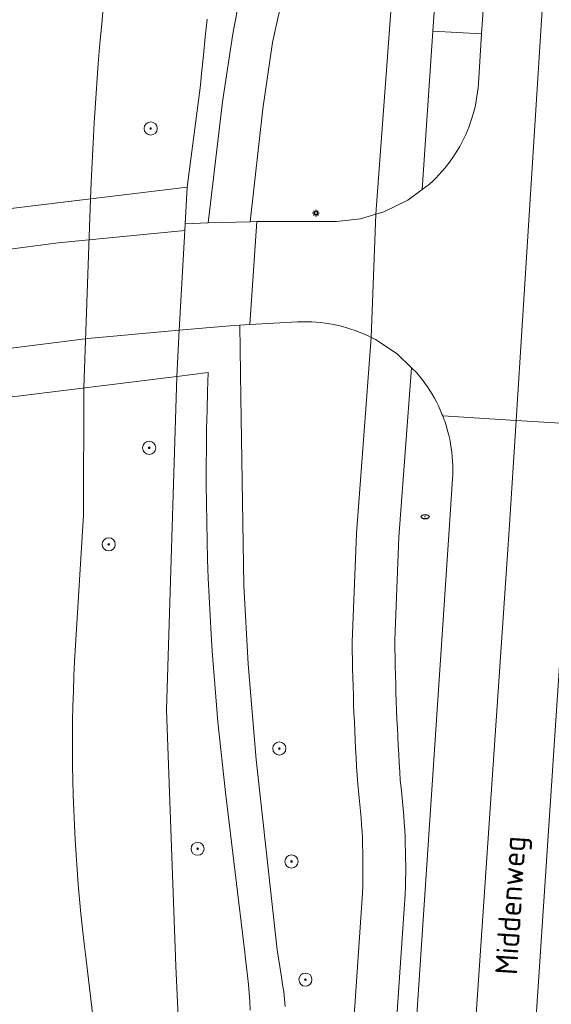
# Model space of a CAD drawing. Header units: metres. Extents: x 152610 to 160096, y 456114 to 462495.
# Tile 542 of 656: x 158431 to 158464, y 460654 to 460713. Entities that reach past the tile are written whole.
import ezdxf
from ezdxf.enums import TextEntityAlignment as Align

# ---------------------------------------------------------------- set-up
doc = ezdxf.new("R2010")
doc.units = ezdxf.units.M
doc.header["$LTSCALE"] = 0.5
doc.layers.get('0').update_dxf_attribs({"linetype": 'CONTINUOUS'})
for name, color, linetype, lineweight in [('B-PV-GK-BESCHOEIING-G', 251, 'GK-BESCHOEIING-SO', 18), ('B-PV-GR-BOOM-S', 251, 'CONTINUOUS', 25), ('B-PV-GW-TALUD_KRUIN-G', 251, 'CONTINUOUS', 18), ('B-PV-IE-MEUBILAIR-S', 251, 'CONTINUOUS', 25), ('B-PV-KW-KUNSTWERK_DEK-GV', 251, 'CONTINUOUS', 18), ('B-PV-OG-TERREIN_BEGROEID-GV', 251, 'CONTINUOUS', 18), ('B-PV-OG-TOPOGRAFIE-T18', 1, 'CONTINUOUS', 18), ('B-PV-OG-WATER_SLOOT-GV', 251, 'CONTINUOUS', 18), ('B-PV-VH-GESLOTENVERHARDING_ASFALT-GV', 251, 'CONTINUOUS', 18), ('B-PV-VH-OPENVERHARDING_BETONSTRAATSTEEN-GV', 251, 'CONTINUOUS', 18), ('B-PV-VH-OPENVERHARDING_STRAATBAKSTEEN-GV', 251, 'CONTINUOUS', 18), ('B-PV-VH-OPENVERHARDING_TEGEL-GV', 251, 'CONTINUOUS', 18)]:
    doc.layers.add(name, color=color, linetype=linetype, lineweight=lineweight)
doc.styles.add('NLCS-ISO', font='NLCS-ISO.ttf')
doc.styles.add('NLCS-ISO-M750-T18', font='NLCS-ISO.ttf', dxfattribs={"height": 1.35})
doc.linetypes.add('GK-BESCHOEIING-SO', pattern='A,18,-3,[1,NLCS.SHX,S=0.6,R=0,X=0,Y=0],-3', length=24)

# ---------------------------------------------------------------- blocks, each defined once
blk = doc.blocks.new('SIE-MEUBILAIR_PAAL_LICHTMAST-SO')
for points in [[(-0.62, 0), (-1, 0)], [(-0.71, 0.71), (-0.44, 0.44)], [(0, 1), (0, 0.62)], [(0.44, 0.44), (0.71, 0.71)], [(1, 0), (0.62, 0)], [(-0.71, -0.71), (-0.44, -0.44)], [(0, -0.62), (0, -1)], [(0.44, -0.44), (0.71, -0.71)]]:
    blk.add_lwpolyline(points)
blk.add_circle((0, 0), 0.5)
blk = doc.blocks.new('SIE-MEUBILAIR_PUT_RIOOLPUT-SO')
blk.add_ellipse((0, 0), major_axis=(1.25, 0), ratio=0.54)
at = {"style": 'NLCS-ISO'}
blk.add_text('ri', height=0.75, dxfattribs=at).set_placement((-0.04, 0.07), align=Align.MIDDLE_CENTER)
blk = doc.blocks.new('SGR-BOOM_GBKN-SO')
at = {"linetype": 'ByBlock', "lineweight": 18}
h = blk.add_hatch(color=0, dxfattribs=at)
h.dxf.hatch_style = 1
edge = h.paths.add_edge_path()
edge.add_arc((0, 0), 0.25, 0, 360)
at = {"color": 0, "linetype": 'ByBlock', "lineweight": 18}
for radius in [2, 0.25]:
    blk.add_circle((0, 0), radius, dxfattribs=at)
at = {"color": 0, "linetype": 'ByBlock', "lineweight": 18, "style": 'NLCS-ISO'}
blk.add_attdef('SOORT', (2.5, 0), '', height=1.5, dxfattribs=at)

msp = doc.modelspace()

# ---------------------------------------------------------------- linework, layer by layer
at = {"layer": 'B-PV-GK-BESCHOEIING-G', "flags": 128}
msp.add_lwpolyline([(158394.204, 460635.103), (158399.672, 460637.24), (158409.428, 460638.273), (158411.181, 460638.433), (158412.478, 460638.267), (158421.206, 460634.758), (158427.086, 460632.8), (158430.253, 460632.241), (158431.912, 460632.134), (158433.188, 460632.444), (158434.158, 460632.868), (158435.279, 460633.826), (158436.385, 460634.963), (158436.437, 460635.067), (158436.535, 460635.278), (158436.625, 460635.492), (158436.708, 460635.709), (158436.783, 460635.929), (158436.851, 460636.151), (158436.911, 460636.376), (158436.963, 460636.602), (158437.007, 460636.83), (158437.044, 460637.06), (158437.073, 460637.29), (158437.093, 460637.522), (158437.106, 460637.754), (158437.11, 460637.986), (158437.107, 460638.218), (158437.096, 460638.45), (158437.077, 460638.682), (158437.049, 460638.913), (158437.032, 460639.032), (158436.67, 460644.936), (158435.282, 460656.573), (158435.204, 460657.212), (158435.102, 460658.112), (158435.007, 460659.013), (158434.92, 460659.915), (158434.842, 460660.818), (158434.771, 460661.721), (158434.708, 460662.625), (158434.653, 460663.529), (158434.607, 460664.434), (158434.568, 460665.339), (158434.537, 460666.245), (158434.514, 460667.15), (158434.5, 460668.056), (158434.493, 460668.962), (158434.494, 460669.868), (158434.503, 460670.774), (158434.52, 460671.68), (158434.546, 460672.586), (158434.579, 460673.491), (158434.62, 460674.396), (158435.158, 460683.298), (158435.191, 460691.058), (158435.594, 460702.579), (158435.631, 460703.569), (158435.683, 460704.779), (158435.743, 460705.988), (158435.811, 460707.197), (158435.888, 460708.406), (158435.972, 460709.614), (158436.064, 460710.821), (158436.164, 460712.028), (158436.272, 460713.235), (158436.388, 460714.44), (158436.512, 460715.645), (158436.644, 460716.848), (158436.784, 460718.051), (158436.932, 460719.253), (158437.087, 460720.454), (158437.251, 460721.654), (158437.423, 460722.853), (158437.602, 460724.051), (158437.79, 460725.247), (158437.985, 460726.442), (158438.188, 460727.636), (158438.399, 460728.829), (158438.618, 460730.02), (158438.845, 460731.209), (158439.08, 460732.397), (158439.322, 460733.584), (158439.573, 460734.769), (158439.831, 460735.952), (158440.097, 460737.133), (158440.371, 460738.313), (158440.652, 460739.491), (158440.942, 460740.667), (158441.239, 460741.841), (158441.544, 460743.013), (158441.856, 460744.183), (158442.177, 460745.35), (158442.505, 460746.516), (158442.84, 460747.68), (158443.184, 460748.841), (158443.628, 460749.999), (158445.924, 460758.546), (158447.558, 460782.625), (158447.564, 460782.711), (158447.769, 460785.017), (158449.775, 460812.682), (158449.779, 460812.904), (158449.776, 460813.125), (158449.764, 460813.346), (158449.745, 460813.567), (158449.717, 460813.787), (158449.682, 460814.006), (158449.639, 460814.223), (158449.588, 460814.439), (158449.529, 460814.652), (158449.462, 460814.864), (158449.388, 460815.073), (158449.307, 460815.279), (158449.218, 460815.482), (158449.122, 460815.681), (158449.018, 460815.877), (158448.908, 460816.069), (158448.791, 460816.258), (158448.667, 460816.441), (158448.536, 460816.62), (158448.399, 460816.795), (158448.256, 460816.964), (158448.107, 460817.128), (158447.952, 460817.286), (158447.792, 460817.439), (158447.626, 460817.586), (158447.455, 460817.727), (158447.279, 460817.861), (158447.098, 460817.989), (158446.913, 460818.111), (158446.723, 460818.225), (158446.529, 460818.333), (158446.332, 460818.434), (158446.131, 460818.528), (158445.927, 460818.614), (158445.72, 460818.693), (158445.51, 460818.764), (158445.298, 460818.827), (158445.083, 460818.883), (158444.867, 460818.932), (158444.649, 460818.972), (158444.43, 460819.004), (158444.21, 460819.029), (158443.989, 460819.045), (158443.767, 460819.054), (158443.546, 460819.055), (158443.324, 460819.047), (158443.103, 460819.032), (158442.883, 460819.008), (158442.663, 460818.977), (158442.445, 460818.938), (158442.229, 460818.891), (158442.014, 460818.836), (158441.802, 460818.773), (158441.591, 460818.703), (158441.384, 460818.625), (158441.179, 460818.54), (158440.978, 460818.448), (158440.78, 460818.348), (158440.586, 460818.241), (158440.396, 460818.127), (158440.21, 460818.007), (158440.028, 460817.88), (158439.851, 460817.746), (158439.68, 460817.606), (158439.513, 460817.46), (158439.352, 460817.308), (158439.196, 460817.151), (158439.046, 460816.987), (158438.988, 460816.921), (158438.866, 460816.777), (158438.214, 460816.009), (158437.556, 460815.246), (158436.891, 460814.489), (158436.221, 460813.737), (158435.545, 460812.99), (158434.862, 460812.249), (158429.86, 460807.383), (158424.676, 460802.557), (158419.639, 460799.152), (158413.442, 460794.893), (158409.963, 460792.467), (158407.891, 460791.057), (158406.398, 460790.393), (158404.141, 460789.745), (158402.493, 460789.442), (158399.053, 460789.19), (158397.166, 460789.162), (158395.23, 460789.316), (158391.988, 460789.722), (158383.812, 460791.441), (158372.67, 460793.444), (158366.128, 460794.178), (158362.372, 460794.22), (158359.77, 460794.171), (158356.093, 460793.631), (158348.759, 460792.275), (158343.766, 460791.768), (158340.945, 460791.622), (158338.476, 460791.774), (158334.765, 460792.368), (158332.303, 460793.054), (158329.764, 460793.91), (158326.871, 460795.099), (158322.297, 460796.948), (158318.63, 460798.391), (158313.289, 460801.421), (158313.001, 460801.623), (158312.428, 460802.033), (158311.861, 460802.45), (158311.298, 460802.874), (158310.74, 460803.304), (158310.187, 460803.74), (158309.639, 460804.182), (158309.096, 460804.631), (158308.974, 460804.74), (158308.279, 460805.369), (158307.589, 460806.003), (158306.905, 460806.643), (158306.227, 460807.289), (158305.554, 460807.94), (158304.887, 460808.598), (158304.225, 460809.261), (158303.569, 460809.929), (158302.919, 460810.604), (158302.274, 460811.283), (158301.635, 460811.969), (158301.003, 460812.659), (158300.376, 460813.355), (158299.755, 460814.057), (158299.14, 460814.763), (158298.531, 460815.475), (158297.928, 460816.192), (158297.332, 460816.914), (158296.741, 460817.642), (158296.157, 460818.374), (158295.579, 460819.111), (158295.008, 460819.853), (158294.442, 460820.6), (158293.884, 460821.352), (158293.331, 460822.109), (158292.785, 460822.87), (158292.246, 460823.636), (158291.713, 460824.406), (158291.356, 460825.047), (158290.995, 460825.712), (158290.641, 460826.38), (158290.294, 460827.052), (158289.955, 460827.728), (158289.622, 460828.408), (158289.297, 460829.091), (158288.978, 460829.777), (158288.667, 460830.467), (158288.364, 460831.16), (158288.068, 460831.856), (158287.779, 460832.555), (158287.497, 460833.258), (158287.223, 460833.963), (158286.957, 460834.671), (158286.698, 460835.382), (158286.446, 460836.095), (158286.202, 460836.811), (158285.966, 460837.53), (158285.737, 460838.251), (158285.516, 460838.975), (158285.303, 460839.7), (158285.097, 460840.428), (158284.899, 460841.159), (158284.708, 460841.891), (158284.526, 460842.625), (158284.351, 460843.361), (158284.184, 460844.099), (158284.117, 460844.337), (158283.904, 460845.111), (158283.699, 460845.887), (158283.502, 460846.665), (158283.313, 460847.445), (158283.131, 460848.226), (158282.957, 460849.01), (158282.791, 460849.795), (158282.633, 460850.582), (158282.483, 460851.371), (158282.34, 460852.16), (158282.206, 460852.952), (158282.079, 460853.744), (158281.96, 460854.538), (158281.85, 460855.333), (158281.747, 460856.129), (158281.652, 460856.926), (158281.565, 460857.724), (158281.485, 460858.523), (158281.414, 460859.322), (158281.351, 460860.122), (158281.296, 460860.923), (158281.23, 460861.521), (158281.088, 460862.87), (158280.953, 460864.221), (158280.827, 460865.572), (158280.708, 460866.924), (158280.598, 460868.276), (158280.495, 460869.629), (158280.401, 460870.983), (158280.314, 460872.338), (158280.235, 460873.692), (158280.165, 460875.048), (158280.102, 460876.403), (158280.047, 460877.759), (158280.001, 460879.116), (158279.962, 460880.472), (158279.931, 460881.829), (158279.908, 460883.186), (158279.894, 460884.543), (158279.887, 460885.9), (158279.891, 460885.99), (158279.945, 460886.984), (158280.006, 460887.977), (158280.075, 460888.969), (158280.152, 460889.961), (158280.237, 460890.952), (158280.33, 460891.943), (158280.431, 460892.932), (158280.54, 460893.921), (158280.657, 460894.909), (158280.781, 460895.896), (158280.914, 460896.882), (158280.984, 460897.375), (158281.062, 460900.771), (158281.337, 460903.298), (158281.91, 460905.435), (158283.375, 460910.513), (158284.626, 460914.493), (158285.804, 460917.691), (158287.575, 460922.665), (158288.803, 460925.31), (158289.746, 460927.85), (158290.111, 460929.358), (158290.135, 460930.33), (158290.085, 460930.94), (158289.815, 460931.654), (158289.096, 460933.16), (158288.946, 460933.364), (158288.79, 460933.564), (158288.628, 460933.758), (158288.46, 460933.947), (158288.286, 460934.131), (158288.106, 460934.309), (158287.92, 460934.481), (158287.73, 460934.648), (158287.534, 460934.808), (158287.333, 460934.962), (158287.127, 460935.109), (158286.917, 460935.25), (158286.722, 460935.373), (158286.448, 460935.482), (158286.172, 460935.584), (158285.893, 460935.678), (158285.611, 460935.765), (158285.328, 460935.844), (158285.042, 460935.915), (158284.754, 460935.978), (158284.465, 460936.034), (158284.174, 460936.082), (158283.882, 460936.121), (158283.589, 460936.153), (158283.296, 460936.177), (158283.002, 460936.193), (158282.707, 460936.201), (158282.413, 460936.201), (158282.118, 460936.193), (158281.824, 460936.177), (158281.53, 460936.153), (158281.238, 460936.121), (158280.946, 460936.081), (158280.655, 460936.033), (158280.366, 460935.977), (158280.078, 460935.913), (158279.792, 460935.842), (158279.509, 460935.763), (158279.227, 460935.676), (158278.948, 460935.582), (158278.672, 460935.48), (158278.398, 460935.37), (158278.128, 460935.254), (158277.861, 460935.129), (158277.597, 460934.998), (158277.337, 460934.86), (158277.081, 460934.714), (158276.829, 460934.562), (158276.816, 460934.554), (158276.615, 460934.376), (158276.42, 460934.192), (158276.23, 460934.002), (158276.046, 460933.807), (158275.868, 460933.607), (158275.696, 460933.401), (158275.53, 460933.19), (158275.371, 460932.974), (158275.218, 460932.754), (158275.072, 460932.529), (158274.932, 460932.3), (158274.799, 460932.067), (158274.674, 460931.83), (158274.555, 460931.589), (158274.444, 460931.345), (158274.34, 460931.098), (158274.244, 460930.847), (158274.154, 460930.594), (158274.073, 460930.339), (158273.999, 460930.081), (158273.933, 460929.821), (158273.875, 460929.559), (158273.824, 460929.296), (158273.782, 460929.031), (158273.747, 460928.765), (158273.72, 460928.498), (158273.702, 460928.23), (158273.691, 460927.962), (158273.688, 460927.694), (158273.693, 460927.426), (158273.707, 460927.158), (158273.728, 460926.89), (158273.757, 460926.624), (158273.794, 460926.358), (158273.839, 460926.094), (158273.892, 460925.831), (158273.953, 460925.569), (158274.021, 460925.31), (158274.098, 460925.053), (158274.129, 460924.954), (158275.155, 460920.831), (158276.3, 460916.739), (158276.366, 460916.372), (158276.521, 460915.479), (158276.668, 460914.584), (158276.808, 460913.688), (158276.939, 460912.791), (158277.062, 460911.893), (158277.178, 460910.994), (158277.285, 460910.094), (158277.385, 460909.193), (158277.477, 460908.291), (158277.56, 460907.388), (158277.636, 460906.485), (158277.704, 460905.581), (158277.764, 460904.676), (158277.816, 460903.771), (158277.859, 460902.866), (158277.895, 460901.96), (158277.923, 460901.054), (158277.943, 460900.147), (158277.955, 460899.241), (158277.959, 460898.334), (158277.954, 460897.428), (158277.942, 460896.521), (158277.922, 460895.615), (158277.918, 460895.406), (158277.897, 460894.456), (158277.868, 460893.506), (158277.831, 460892.556), (158277.786, 460891.607), (158277.733, 460890.658), (158277.672, 460889.709), (158277.603, 460888.762), (158277.526, 460887.814), (158277.441, 460886.868), (158277.348, 460885.922), (158277.247, 460884.977), (158277.139, 460884.033), (158277.022, 460883.089), (158276.897, 460882.147), (158276.676, 460878.466), (158276.445, 460874.69), (158276.457, 460870.098), (158276.5, 460869.892), (158276.595, 460869.48), (158276.697, 460869.07), (158276.807, 460868.662), (158276.925, 460868.256), (158277.05, 460867.852), (158277.183, 460867.451), (158277.324, 460867.052), (158277.472, 460866.657), (158277.627, 460866.264), (158277.79, 460865.874), (158277.961, 460865.487), (158278.138, 460865.104), (158278.323, 460864.723), (158278.515, 460864.347), (158278.714, 460863.974), (158278.92, 460863.605), (158279.133, 460863.24), (158279.352, 460862.881), (158279.365, 460862.859), (158279.482, 460862.657), (158279.592, 460862.45), (158279.696, 460862.24), (158279.791, 460862.026), (158279.88, 460861.809), (158279.961, 460861.589), (158280.034, 460861.367), (158280.1, 460861.142), (158280.158, 460860.915), (158280.209, 460860.687), (158280.251, 460860.456), (158280.286, 460860.225), (158280.313, 460859.992), (158280.331, 460859.759), (158280.342, 460859.525), (158280.345, 460859.29), (158280.34, 460859.056), (158280.326, 460858.822), (158280.305, 460858.589), (158280.276, 460858.357), (158280.239, 460858.126), (158280.194, 460857.896), (158280.141, 460857.667), (158280.081, 460857.441), (158280.012, 460857.217), (158279.936, 460856.996), (158279.853, 460856.777), (158279.762, 460856.561), (158279.664, 460856.348), (158279.559, 460856.139), (158279.446, 460855.934), (158279.327, 460855.732), (158279.201, 460855.535), (158279.068, 460855.342), (158278.929, 460855.154), (158278.783, 460854.97), (158278.631, 460854.792), (158278.473, 460854.619), (158278.31, 460854.451), (158278.14, 460854.29), (158277.966, 460854.134), (158277.786, 460853.984), (158277.601, 460853.84), (158277.411, 460853.703), (158277.217, 460853.572), (158277.018, 460853.448), (158276.815, 460853.331), (158276.335, 460852.967), (158275.86, 460852.596), (158275.39, 460852.219), (158274.925, 460851.836), (158274.465, 460851.446), (158274.01, 460851.051), (158273.56, 460850.649), (158273.116, 460850.242), (158272.678, 460849.829), (158272.245, 460849.41), (158271.817, 460848.985), (158271.395, 460848.554), (158270.979, 460848.119), (158270.569, 460847.677), (158270.164, 460847.23), (158269.766, 460846.778), (158269.374, 460846.321), (158268.987, 460845.858), (158268.607, 460845.39), (158268.233, 460844.918), (158267.866, 460844.44), (158267.505, 460843.958), (158267.15, 460843.471), (158266.802, 460842.979), (158266.46, 460842.482), (158266.125, 460841.981), (158265.797, 460841.476), (158265.475, 460840.966), (158265.16, 460840.453), (158265.013, 460840.207), (158264.962, 460840.122), (158264.449, 460839.277), (158263.929, 460838.437), (158263.403, 460837.6), (158262.87, 460836.768), (158262.33, 460835.94), (158261.783, 460835.117), (158261.23, 460834.298), (158260.67, 460833.483), (158260.103, 460832.673), (158259.53, 460831.868), (158258.951, 460831.067), (158258.365, 460830.271), (158257.772, 460829.48), (158257.174, 460828.694), (158256.568, 460827.912), (158255.957, 460827.136), (158255.648, 460826.75), (158252.114, 460823), (158249.217, 460820.633), (158245.157, 460816.851), (158241.433, 460813.794), (158238.545, 460811.485), (158237.549, 460810.365), (158237.104, 460809.658), (158236.804, 460808.475), (158236.721, 460807.788), (158236.811, 460806.912), (158236.919, 460806.064), (158237.199, 460805.331), (158237.564, 460804.637), (158238.13, 460803.857), (158238.867, 460802.984), (158239.661, 460802.32), (158240.731, 460801.8), (158241.446, 460801.736), (158243.286, 460801.696), (158246.878, 460802.045), (158252.024, 460802.334), (158262.872, 460802.329), (158263.649, 460802.302), (158264.56, 460802.264), (158265.469, 460802.218), (158266.379, 460802.163), (158267.287, 460802.101), (158268.196, 460802.03), (158269.103, 460801.952), (158270.01, 460801.866), (158270.916, 460801.771), (158271.821, 460801.669), (158272.725, 460801.559), (158273.629, 460801.441), (158274.531, 460801.315), (158275.432, 460801.181), (158276.331, 460801.039), (158277.23, 460800.889), (158278.863, 460800.455), (158278.971, 460800.426), (158279.325, 460800.363), (158280.474, 460800.154), (158281.622, 460799.936), (158282.768, 460799.711), (158283.913, 460799.478), (158285.056, 460799.237), (158286.197, 460798.989), (158287.337, 460798.732), (158288.475, 460798.468), (158289.611, 460798.196), (158290.745, 460797.916), (158291.877, 460797.628), (158293.007, 460797.333), (158293.571, 460797.182), (158297.682, 460796.253), (158306.52, 460793.64), (158313.946, 460791.308), (158323.08, 460788.544), (158329.405, 460787.198), (158333.001, 460786.642), (158334.936, 460786.554), (158339.069, 460786.856), (158346.809, 460787.824), (158353.804, 460788.872), (158354.213, 460788.949), (158354.878, 460789.069), (158355.544, 460789.18), (158356.211, 460789.284), (158356.88, 460789.38), (158357.55, 460789.467), (158358.22, 460789.547), (158358.892, 460789.619), (158359.564, 460789.683), (158360.238, 460789.739), (158360.911, 460789.787), (158361.586, 460789.827), (158362.26, 460789.859), (158362.935, 460789.883), (158366.139, 460790.166), (158368.073, 460790.25), (158371.078, 460789.757), (158380.199, 460787.747), (158387.394, 460786.08), (158394.961, 460784.168), (158398.082, 460783.152), (158400.2, 460782.655), (158402.651, 460782.389), (158403.938, 460782.376), (158405.538, 460782.583), (158407.499, 460783.182), (158410.8, 460784.854), (158414.176, 460786.813), (158421.344, 460791.343), (158425.56, 460795.069), (158428.201, 460797.263), (158430.188, 460798.415), (158432.024, 460799.223), (158433.272, 460799.496), (158434.51, 460799.691), (158435.512, 460799.678), (158435.571, 460799.678), (158435.812, 460799.673), (158436.052, 460799.66), (158436.292, 460799.64), (158436.531, 460799.611), (158436.769, 460799.574), (158437.006, 460799.529), (158437.241, 460799.477), (158437.474, 460799.417), (158437.705, 460799.349), (158437.934, 460799.273), (158438.16, 460799.19), (158438.383, 460799.099), (158438.603, 460799.001), (158438.82, 460798.896), (158439.033, 460798.784), (158439.242, 460798.664), (158439.447, 460798.538), (158439.648, 460798.405), (158439.844, 460798.265), (158440.036, 460798.119), (158440.222, 460797.967), (158440.404, 460797.809), (158440.58, 460797.644), (158440.75, 460797.474), (158440.915, 460797.298), (158441.074, 460797.117), (158441.227, 460796.931), (158441.373, 460796.74), (158441.513, 460796.544), (158441.628, 460796.364), (158441.826, 460796.046), (158442.016, 460795.723), (158442.199, 460795.397), (158442.376, 460795.066), (158442.545, 460794.732), (158442.707, 460794.395), (158442.862, 460794.054), (158443.009, 460793.709), (158443.149, 460793.362), (158443.282, 460793.012), (158443.407, 460792.659), (158443.525, 460792.303), (158443.635, 460791.945), (158443.737, 460791.585), (158443.832, 460791.222), (158443.918, 460790.858), (158443.997, 460790.492), (158444.069, 460790.124), (158444.132, 460789.755), (158444.187, 460789.385), (158444.235, 460789.013), (158444.274, 460788.641), (158444.306, 460788.268), (158444.33, 460787.894), (158444.345, 460787.52), (158444.353, 460787.145), (158444.352, 460786.771), (158444.344, 460786.396), (158444.328, 460786.022), (158444.303, 460785.648), (158444.271, 460785.275), (158444.257, 460785.179), (158443.906, 460782.774), (158443.891, 460782.664), (158443.821, 460782.182), (158443.743, 460781.7), (158443.657, 460781.221), (158443.564, 460780.742), (158443.462, 460780.265), (158443.353, 460779.79), (158443.235, 460779.317), (158443.111, 460778.846), (158442.978, 460778.377), (158442.838, 460777.91), (158442.69, 460777.445), (158442.534, 460776.983), (158442.371, 460776.524), (158442.2, 460776.067), (158442.022, 460775.613), (158441.837, 460775.163), (158441.644, 460774.715), (158441.444, 460774.27), (158441.236, 460773.829), (158441.021, 460773.392), (158440.911, 460773.175), (158439.832, 460771.612), (158438.961, 460770.654), (158437.216, 460769.1), (158434.467, 460766.472), (158429.972, 460762.293), (158429.745, 460762.115), (158429.297, 460761.752), (158428.853, 460761.383), (158428.415, 460761.008), (158427.982, 460760.628), (158427.554, 460760.241), (158427.131, 460759.848), (158426.714, 460759.449), (158426.303, 460759.045), (158425.897, 460758.635), (158425.497, 460758.219), (158425.103, 460757.798), (158424.715, 460757.372), (158424.332, 460756.94), (158423.956, 460756.503), (158423.586, 460756.06), (158423.221, 460755.613), (158422.864, 460755.161), (158422.512, 460754.703), (158422.167, 460754.241), (158421.828, 460753.774), (158421.496, 460753.303), (158421.17, 460752.826), (158420.851, 460752.346), (158420.539, 460751.861), (158420.233, 460751.372), (158419.935, 460750.878), (158419.643, 460750.381), (158419.425, 460749.999), (158416.895, 460745.406), (158416.596, 460744.735), (158416.304, 460744.062), (158416.024, 460743.394), (158415.474, 460742.023), (158415.213, 460741.338), (158414.958, 460740.65), (158414.711, 460739.959), (158414.472, 460739.265), (158414.241, 460738.569), (158414.016, 460737.87), (158413.8, 460737.169), (158413.591, 460736.466), (158413.39, 460735.76), (158413.197, 460735.052), (158413.011, 460734.342), (158412.833, 460733.631), (158412.663, 460732.917), (158412.501, 460732.201), (158412.346, 460731.484), (158412.199, 460730.765), (158412.061, 460730.045), (158412.014, 460729.793), (158412.033, 460729.354), (158412.06, 460728.914), (158412.095, 460728.476), (158412.137, 460728.038), (158412.188, 460727.601), (158412.247, 460727.165), (158412.313, 460726.73), (158412.388, 460726.297), (158412.47, 460725.865), (158412.56, 460725.434), (158412.658, 460725.005), (158412.764, 460724.578), (158412.878, 460724.153), (158412.999, 460723.73), (158413.128, 460723.31), (158413.265, 460722.892), (158413.409, 460722.476), (158413.56, 460722.063), (158413.72, 460721.653), (158413.886, 460721.246), (158414.06, 460720.842), (158414.241, 460720.441), (158414.43, 460720.044), (158414.626, 460719.65), (158414.829, 460719.259), (158415.039, 460718.873), (158415.255, 460718.49), (158415.479, 460718.111), (158415.71, 460717.737), (158415.947, 460717.366), (158416.192, 460717.001), (158416.442, 460716.639), (158416.7, 460716.282), (158416.964, 460715.93), (158417.234, 460715.583), (158417.51, 460715.241), (158417.793, 460714.904), (158418.081, 460714.572), (158418.376, 460714.245), (158418.676, 460713.924), (158418.983, 460713.608), (158419.295, 460713.298), (158419.612, 460712.994), (158419.935, 460712.695), (158420.264, 460712.403), (158420.598, 460712.116), (158420.937, 460711.835), (158421.28, 460711.561), (158421.629, 460711.293), (158421.983, 460711.032), (158422.341, 460710.776), (158422.704, 460710.528), (158423.072, 460710.286), (158423.444, 460710.051), (158423.819, 460709.822), (158424.081, 460709.669), (158424.209, 460709.611), (158424.479, 460709.483), (158424.744, 460709.348), (158425.006, 460709.206), (158425.265, 460709.057), (158425.519, 460708.901), (158425.768, 460708.739), (158426.014, 460708.569), (158426.254, 460708.393), (158426.49, 460708.211), (158426.721, 460708.023), (158426.947, 460707.828), (158427.167, 460707.627), (158427.382, 460707.421), (158427.592, 460707.209), (158427.795, 460706.991), (158427.993, 460706.768), (158428.185, 460706.54), (158428.37, 460706.306), (158428.549, 460706.068), (158428.722, 460705.825), (158428.888, 460705.578), (158429.047, 460705.326), (158429.2, 460705.07), (158429.345, 460704.809), (158429.484, 460704.546), (158429.615, 460704.278), (158429.74, 460704.007), (158429.857, 460703.733), (158429.966, 460703.456), (158430.068, 460703.176), (158430.163, 460702.893), (158430.249, 460702.608), (158430.329, 460702.32), (158430.42, 460701.95), (158428.933, 460690.288), (158428.348, 460688.69), (158428.2, 460688.309), (158428.045, 460687.931), (158427.882, 460687.557), (158427.712, 460687.185), (158427.535, 460686.817), (158427.35, 460686.453), (158427.159, 460686.092), (158426.96, 460685.736), (158426.755, 460685.383), (158426.542, 460685.034), (158426.323, 460684.689), (158426.097, 460684.349), (158425.865, 460684.013), (158425.626, 460683.682), (158425.503, 460683.519), (158419.706, 460678.275), (158416.726, 460675.288), (158415, 460673.127), (158413.37, 460670.851), (158411.077, 460666.723), (158410.912, 460666.216), (158410.753, 460665.706), (158410.603, 460665.194), (158410.46, 460664.68), (158410.325, 460664.164), (158410.197, 460663.645), (158410.078, 460663.125), (158409.966, 460662.603), (158409.862, 460662.08), (158409.766, 460661.555), (158409.678, 460661.028), (158409.597, 460660.501), (158409.525, 460659.972), (158409.46, 460659.442), (158409.404, 460658.911), (158409.355, 460658.38), (158409.315, 460657.848), (158409.282, 460657.315), (158409.257, 460656.782), (158409.241, 460656.248), (158409.235, 460655.959), (158409.242, 460655.87), (158409.263, 460655.538), (158409.275, 460655.207), (158409.28, 460654.875), (158409.277, 460654.543), (158409.266, 460654.211), (158409.246, 460653.88), (158409.219, 460653.549), (158409.184, 460653.219), (158409.141, 460652.89), (158409.09, 460652.562), (158409.031, 460652.236), (158408.964, 460651.911), (158408.889, 460651.587), (158408.807, 460651.266), (158408.717, 460650.946), (158408.619, 460650.629), (158408.513, 460650.315), (158408.401, 460650.003), (158408.28, 460649.693), (158408.152, 460649.387), (158408.017, 460649.084), (158407.874, 460648.784), (158407.725, 460648.488), (158407.568, 460648.196), (158407.404, 460647.907), (158407.234, 460647.622), (158407.056, 460647.342), (158406.872, 460647.066), (158406.681, 460646.794), (158406.484, 460646.527), (158406.28, 460646.265), (158406.07, 460646.008), (158405.854, 460645.757), (158405.632, 460645.51), (158405.404, 460645.269), (158405.17, 460645.033), (158404.931, 460644.803), (158404.686, 460644.579), (158404.436, 460644.361), (158404.181, 460644.149), (158403.921, 460643.943), (158403.655, 460643.744), (158403.386, 460643.55), (158403.111, 460643.364), (158402.832, 460643.184), (158402.549, 460643.011), (158402.262, 460642.845), (158401.97, 460642.686), (158401.675, 460642.534), (158401.377, 460642.389), (158401.075, 460642.251), (158393.045, 460640.011), (158392.433, 460639.8)], dxfattribs=at)
at = {"layer": 'B-PV-GW-TALUD_KRUIN-G', "flags": 128}
msp.add_lwpolyline([(158441.62, 460637.86), (158440.786, 460655.839), (158440.204, 460671.44), (158440.833, 460691.752), (158440.989, 460694.573), (158441.324, 460700.641), (158441.346, 460701.048), (158441.47, 460703.292), (158442.285, 460709.504), (158442.35, 460710.216), (158442.456, 460711.317), (158442.571, 460712.418), (158442.694, 460713.518)], dxfattribs=at)
at = {"layer": 'B-PV-KW-KUNSTWERK_DEK-GV', "flags": 128}
msp.add_lwpolyline([(158441.324, 460700.646), (158441.47, 460703.292), (158424.193, 460701.194), (158423.977, 460698.507), (158423.486, 460692.423), (158423.257, 460689.589), (158440.833, 460691.752), (158440.989, 460694.573)], close=True, dxfattribs=at)
at = {"layer": 'B-PV-OG-TERREIN_BEGROEID-GV', "flags": 128}
for points in [[(158442.694, 460713.518), (158442.571, 460712.418), (158442.456, 460711.317), (158442.35, 460710.216), (158442.285, 460709.504), (158441.47, 460703.292), (158441.346, 460701.048), (158442.743, 460701.104), (158443.63, 460708.478), (158444.25, 460712.626), (158444.918, 460716.152)], [(158436.388, 460714.44), (158436.272, 460713.234), (158436.164, 460712.028), (158436.064, 460710.821), (158435.972, 460709.614), (158435.887, 460708.406), (158435.811, 460707.197), (158435.743, 460705.988), (158435.683, 460704.779), (158435.631, 460703.569), (158435.594, 460702.579), (158435.191, 460691.058), (158435.158, 460683.298), (158434.62, 460674.396), (158434.579, 460673.491), (158434.546, 460672.586), (158434.52, 460671.68), (158434.503, 460670.774), (158434.494, 460669.868), (158434.493, 460668.962), (158434.5, 460668.056), (158434.514, 460667.15), (158434.537, 460666.245), (158434.568, 460665.339), (158434.607, 460664.434), (158434.653, 460663.529), (158434.708, 460662.625), (158434.771, 460661.721), (158434.842, 460660.818), (158434.92, 460659.915), (158435.007, 460659.014), (158435.102, 460658.112), (158435.204, 460657.212), (158435.282, 460656.573), (158436.67, 460644.936)], [(158441.62, 460637.86), (158440.786, 460655.839), (158440.204, 460671.44), (158440.833, 460691.752), (158440.989, 460694.573), (158441.324, 460700.641), (158441.346, 460701.048), (158441.47, 460703.292), (158442.285, 460709.504), (158442.35, 460710.216), (158442.456, 460711.317), (158442.571, 460712.418), (158442.694, 460713.518)], [(158451.512, 460675.581), (158451.769, 460682.181), (158452.671, 460694.133), (158452.444, 460694.242), (158452.198, 460694.352), (158451.948, 460694.455), (158451.696, 460694.55), (158451.441, 460694.637), (158451.183, 460694.717), (158450.923, 460694.789), (158450.661, 460694.854), (158450.397, 460694.91), (158450.132, 460694.959), (158449.865, 460695), (158449.597, 460695.033), (158449.329, 460695.058), (158449.059, 460695.075), (158448.79, 460695.084), (158448.52, 460695.085), (158448.25, 460695.078), (158448.193, 460695.076), (158446.742, 460694.998), (158445.292, 460694.912), (158444.682, 460694.872), (158444.738, 460690.495), (158444.917, 460679.031), (158445.193, 460674.222), (158445.674, 460668.422), (158446.956, 460656.829), (158447.19, 460655.299), (158447.271, 460654.722), (158447.346, 460654.276), (158447.392, 460653.826), (158447.432, 460653.374)], [(158450.057, 460571.856), (158457.427, 460682.42), (158457.623, 460685.519), (158457.635, 460685.788), (158457.64, 460686.056), (158457.637, 460686.325), (158457.625, 460686.594), (158457.606, 460686.862), (158457.578, 460687.13), (158457.543, 460687.396), (158457.5, 460687.662), (158457.448, 460687.926), (158457.389, 460688.188), (158457.323, 460688.449), (158457.248, 460688.707), (158457.166, 460688.963), (158457.076, 460689.217), (158457.023, 460689.357), (158456.979, 460689.467), (158456.875, 460689.715), (158456.763, 460689.96), (158456.644, 460690.201), (158456.517, 460690.438), (158456.384, 460690.672), (158456.244, 460690.901), (158456.097, 460691.126), (158455.943, 460691.347), (158455.783, 460691.563), (158455.617, 460691.774), (158455.444, 460691.981), (158455.395, 460692.037), (158455.133, 460692.286)], [(158455.133, 460692.286), (158454.354, 460681.961), (158454.111, 460675.71)], [(158445.303, 460653.162), (158445.277, 460653.683), (158445.242, 460654.204), (158445.2, 460654.725), (158445.15, 460655.244), (158445.091, 460655.763), (158445.025, 460656.281), (158444.972, 460656.656), (158443.801, 460666.415), (158443.341, 460670.713), (158442.995, 460675.022), (158442.93, 460676.047), (158442.865, 460677.185), (158442.808, 460678.323), (158442.76, 460679.461), (158442.719, 460680.599), (158442.686, 460681.738), (158442.661, 460682.876), (158442.644, 460684.016), (158442.636, 460685.155), (158442.635, 460686.294), (158442.642, 460687.433), (158442.657, 460688.572), (158442.681, 460689.711), (158442.712, 460690.85), (158442.751, 460691.988), (158440.833, 460691.752), (158440.204, 460671.44), (158440.786, 460655.839), (158441.62, 460637.86)], [(158464.674, 460682.42), (158456.677, 460561.99), (158458.087, 460546.026), (158458.454, 460541.956), (158458.894, 460541.971), (158458.893, 460541.066), (158460.781, 460541.038), (158460.766, 460539.343), (158462.698, 460539.325), (158462.658, 460534.888), (158460.726, 460534.905), (158460.69, 460530.937), (158464.704, 460530.636)], [(158454.741, 460660.227), (158448.068, 460562.009), (158447.854, 460558.853), (158446.382, 460543.304), (158444.024, 460518.399), (158443.213, 460511.042)], [(158445.466, 460562.015), (158452.143, 460660.283)]]:
    msp.add_lwpolyline(points, dxfattribs=at)
for points in [[(158445.299, 460701.176), (158445.717, 460701.185), (158446.098, 460701.193), (158448.156, 460701.203), (158450.56, 460701.185), (158452.022, 460701.361), (158452.953, 460701.632), (158453.88, 460714.277), (158447.338, 460714.701), (158447.046, 460713.847), (158446.656, 460712.102), (158446.075, 460708.058)], [(158459.393, 460712.634), (158456.429, 460712.779), (158455.772, 460703.14), (158456.217, 460703.47), (158456.415, 460703.653), (158456.606, 460703.841), (158456.793, 460704.036), (158456.973, 460704.235), (158457.147, 460704.44), (158457.316, 460704.65), (158457.477, 460704.865), (158457.633, 460705.085), (158457.782, 460705.309), (158457.924, 460705.538), (158458.059, 460705.77), (158458.187, 460706.007), (158458.309, 460706.247), (158458.423, 460706.491), (158458.529, 460706.738), (158458.629, 460706.988), (158458.72, 460707.241), (158458.805, 460707.497), (158458.881, 460707.755), (158458.95, 460708.015), (158459.011, 460708.277), (158459.065, 460708.541), (158459.11, 460708.806), (158459.148, 460709.072), (158459.177, 460709.34), (158459.199, 460709.605)]]:
    msp.add_lwpolyline(points, close=True, dxfattribs=at)
at = {"layer": 'B-PV-OG-TERREIN_BEGROEID-GV'}
for points in [[(158451.853, 460666.92, -0.013511), (158451.512, 460675.581)], [(158454.111, 460675.71, 0.013659), (158454.444, 460667.143)], [(158452.143, 460660.283, 0.040977), (158451.853, 460666.92)], [(158454.444, 460667.143, -0.040341), (158454.741, 460660.227)]]:
    msp.add_lwpolyline(points, format="xyb", dxfattribs=at)
at = {"layer": 'B-PV-OG-WATER_SLOOT-GV', "flags": 128}
for points in [[(158430.42, 460701.95), (158435.594, 460702.579), (158435.631, 460703.569), (158435.683, 460704.779), (158435.743, 460705.988), (158435.811, 460707.197), (158435.887, 460708.406), (158435.972, 460709.614), (158436.064, 460710.821), (158436.164, 460712.028), (158436.272, 460713.234), (158436.388, 460714.44)], [(158436.67, 460644.936), (158435.282, 460656.573), (158435.204, 460657.212), (158435.102, 460658.112), (158435.007, 460659.014), (158434.92, 460659.915), (158434.842, 460660.818), (158434.771, 460661.721), (158434.708, 460662.625), (158434.653, 460663.529), (158434.607, 460664.434), (158434.568, 460665.339), (158434.537, 460666.245), (158434.514, 460667.15), (158434.5, 460668.056), (158434.493, 460668.962), (158434.494, 460669.868), (158434.503, 460670.774), (158434.52, 460671.68), (158434.546, 460672.586), (158434.579, 460673.491), (158434.62, 460674.396), (158435.158, 460683.298), (158435.191, 460691.058), (158435.594, 460702.579), (158430.42, 460701.95)]]:
    msp.add_lwpolyline(points, dxfattribs=at)
at = {"layer": 'B-PV-VH-GESLOTENVERHARDING_ASFALT-GV', "flags": 128}
for points in [[(158456.344, 460748.106), (158455.073, 460727.786), (158454.023, 460716.053), (158453.92, 460714.823), (158453.88, 460714.277), (158452.953, 460701.632), (158453.435, 460701.773), (158454.903, 460702.495), (158455.772, 460703.14), (158456.429, 460712.779), (158456.627, 460715.69), (158459.926, 460764.113), (158461.363, 460784.125), (158461.428, 460785.168), (158462.12, 460796.264), (158459.618, 460796.471), (158456.613, 460749.999), (158456.462, 460750)], [(158461.492, 460689.078), (158457.023, 460689.357), (158457.076, 460689.217), (158457.166, 460688.963), (158457.248, 460688.707), (158457.323, 460688.449), (158457.389, 460688.188), (158457.448, 460687.926), (158457.5, 460687.662), (158457.543, 460687.396), (158457.578, 460687.13), (158457.606, 460686.862), (158457.625, 460686.594), (158457.637, 460686.325), (158457.64, 460686.056), (158457.635, 460685.788), (158457.623, 460685.519), (158457.427, 460682.42), (158450.057, 460571.856), (158449.268, 460562.006), (158452.866, 460561.998), (158461.071, 460682.42)], [(158465.187, 460688.848), (158461.492, 460689.078), (158461.071, 460682.42), (158452.866, 460561.998), (158456.677, 460561.99), (158464.674, 460682.42), (158464.676, 460682.627), (158464.685, 460682.846), (158464.703, 460683.065), (158464.728, 460683.283), (158464.762, 460683.499)]]:
    msp.add_lwpolyline(points, close=True, dxfattribs=at)
for points in [[(158468.51, 460794.423), (158465.343, 460750.011), (158461.492, 460689.078), (158465.187, 460688.848), (158465.812, 460696.682), (158466.693, 460707.722), (158466.627, 460707.922), (158466.545, 460708.226), (158466.478, 460708.533), (158466.427, 460708.843), (158466.391, 460709.155), (158466.377, 460709.35), (158466.521, 460712.372), (158466.821, 460716.477), (158466.93, 460716.713), (158467.054, 460716.943), (158467.191, 460717.165), (158467.208, 460717.188), (158468.823, 460750.054), (158470.811, 460778.526), (158472.117, 460787.254), (158473.329, 460795.352), (158469.87, 460795.632), (158469.805, 460795.181)], [(158459.578, 460715.544), (158459.393, 460712.634), (158459.199, 460709.605), (158459.177, 460709.34), (158459.148, 460709.072), (158459.11, 460708.806), (158459.065, 460708.541), (158459.011, 460708.277), (158458.95, 460708.015), (158458.881, 460707.755), (158458.805, 460707.497), (158458.72, 460707.241), (158458.629, 460706.988), (158458.529, 460706.738), (158458.423, 460706.491), (158458.309, 460706.247), (158458.187, 460706.007), (158458.059, 460705.77), (158457.924, 460705.538), (158457.782, 460705.309), (158457.633, 460705.085), (158457.477, 460704.865), (158457.316, 460704.65), (158457.147, 460704.44), (158456.973, 460704.235), (158456.793, 460704.036), (158456.606, 460703.841), (158456.415, 460703.653), (158456.217, 460703.47), (158455.772, 460703.14), (158454.903, 460702.495), (158453.435, 460701.773), (158452.953, 460701.632), (158452.671, 460694.133), (158452.688, 460694.125), (158452.927, 460694.001), (158454.247, 460693.127), (158455.133, 460692.286), (158455.395, 460692.037), (158455.444, 460691.981), (158455.617, 460691.774), (158455.783, 460691.563), (158455.943, 460691.347), (158456.097, 460691.126), (158456.244, 460690.901), (158456.384, 460690.672), (158456.517, 460690.438), (158456.644, 460690.201), (158456.763, 460689.96), (158456.875, 460689.715), (158456.979, 460689.467), (158457.023, 460689.357), (158461.492, 460689.078), (158465.343, 460750.011)], [(158444.918, 460716.152), (158444.25, 460712.626), (158443.63, 460708.478), (158442.743, 460701.104), (158443.632, 460701.14), (158445.299, 460701.176), (158446.075, 460708.058), (158446.656, 460712.102), (158447.046, 460713.847)], [(158455.133, 460692.286), (158454.247, 460693.127), (158452.927, 460694.001), (158452.688, 460694.125), (158452.671, 460694.133), (158451.769, 460682.181), (158451.512, 460675.581)], [(158454.111, 460675.71), (158454.354, 460681.961), (158455.133, 460692.286)], [(158452.143, 460660.283), (158445.466, 460562.015), (158448.068, 460562.009), (158454.741, 460660.227)]]:
    msp.add_lwpolyline(points, dxfattribs=at)
at = {"layer": 'B-PV-VH-GESLOTENVERHARDING_ASFALT-GV'}
for points in [[(158451.512, 460675.581, 0.013511), (158451.853, 460666.92)], [(158454.444, 460667.143, -0.013659), (158454.111, 460675.71)], [(158451.853, 460666.92, -0.040977), (158452.143, 460660.283)], [(158454.741, 460660.227, 0.040341), (158454.444, 460667.143)]]:
    msp.add_lwpolyline(points, format="xyb", dxfattribs=at)
at = {"layer": 'B-PV-VH-OPENVERHARDING_BETONSTRAATSTEEN-GV', "flags": 128}
for points in [[(158441.346, 460701.048), (158441.324, 460700.641), (158440.989, 460694.573), (158442.868, 460694.745), (158444.08, 460694.832), (158444.682, 460694.872), (158445.292, 460694.912), (158445.717, 460701.185), (158445.299, 460701.176), (158443.632, 460701.14), (158442.743, 460701.104)], [(158452.671, 460694.133), (158452.953, 460701.632), (158452.022, 460701.361), (158450.56, 460701.185), (158448.156, 460701.203), (158446.098, 460701.193), (158445.717, 460701.185), (158445.292, 460694.912), (158446.742, 460694.998), (158448.193, 460695.076), (158448.25, 460695.078), (158448.52, 460695.085), (158448.79, 460695.084), (158449.059, 460695.075), (158449.329, 460695.058), (158449.597, 460695.033), (158449.865, 460695), (158450.132, 460694.959), (158450.397, 460694.91), (158450.661, 460694.854), (158450.923, 460694.789), (158451.183, 460694.717), (158451.441, 460694.637), (158451.696, 460694.55), (158451.948, 460694.455), (158452.198, 460694.352), (158452.444, 460694.242)]]:
    msp.add_lwpolyline(points, close=True, dxfattribs=at)
at = {"layer": 'B-PV-VH-OPENVERHARDING_STRAATBAKSTEEN-GV', "flags": 128}
msp.add_lwpolyline([(158440.989, 460694.573), (158441.324, 460700.646), (158433.622, 460699.897), (158426.205, 460698.926), (158425.431, 460698.778), (158424.656, 460698.631), (158423.977, 460698.507), (158423.486, 460692.423), (158428.007, 460693.127), (158435.424, 460694.062)], close=True, dxfattribs=at)
at = {"layer": 'B-PV-VH-OPENVERHARDING_TEGEL-GV', "flags": 128}
for points in [[(158459.393, 460712.634), (158459.578, 460715.544), (158456.627, 460715.69), (158456.429, 460712.779)], [(158441.324, 460700.646), (158441.47, 460703.292), (158424.193, 460701.194), (158423.977, 460698.507), (158424.656, 460698.631), (158425.431, 460698.778), (158426.205, 460698.926), (158433.622, 460699.897)], [(158440.833, 460691.752), (158440.989, 460694.573), (158435.424, 460694.062), (158428.007, 460693.127), (158423.486, 460692.423), (158423.257, 460689.589)]]:
    msp.add_lwpolyline(points, close=True, dxfattribs=at)
msp.add_lwpolyline([(158447.432, 460653.374), (158447.392, 460653.826), (158447.346, 460654.276), (158447.271, 460654.722), (158447.19, 460655.299), (158446.956, 460656.829), (158445.674, 460668.422), (158445.193, 460674.222), (158444.917, 460679.031), (158444.738, 460690.495), (158444.682, 460694.872), (158444.08, 460694.832), (158442.868, 460694.745), (158440.989, 460694.573), (158440.833, 460691.752), (158442.751, 460691.988), (158442.712, 460690.85), (158442.681, 460689.711), (158442.657, 460688.572), (158442.642, 460687.433), (158442.635, 460686.294), (158442.636, 460685.155), (158442.644, 460684.016), (158442.661, 460682.876), (158442.686, 460681.738), (158442.719, 460680.599), (158442.76, 460679.461), (158442.808, 460678.323), (158442.865, 460677.185), (158442.93, 460676.047), (158442.995, 460675.022), (158443.341, 460670.713), (158443.801, 460666.415), (158444.972, 460656.656), (158445.025, 460656.281), (158445.091, 460655.763), (158445.15, 460655.244), (158445.2, 460654.725), (158445.242, 460654.204), (158445.277, 460653.683), (158445.303, 460653.162)], dxfattribs=at)

# ---------------------------------------------------------------- block references
at = {"layer": 'B-PV-GR-BOOM-S', "xscale": 0.2, "yscale": 0.2, "zscale": 0.2}
for p in [(158439.252, 460706.858), (158439.161, 460687.41), (158436.697, 460681.528), (158447.082, 460669.09), (158442.106, 460662.985), (158447.823, 460662.211), (158448.669, 460655.014)]:
    msp.add_blockref('SGR-BOOM_GBKN-SO', p, dxfattribs=at)
at = {"layer": 'B-PV-IE-MEUBILAIR-S', "xscale": 0.2, "yscale": 0.2, "zscale": 0.2}
for name, p in [('SIE-MEUBILAIR_PAAL_LICHTMAST-SO', (158449.307, 460701.704)), ('SIE-MEUBILAIR_PUT_RIOOLPUT-SO', (158455.955, 460683.21))]:
    msp.add_blockref(name, p, dxfattribs=at)

# ---------------------------------------------------------------- texts
at = {"layer": 'B-PV-OG-TOPOGRAFIE-T18', "style": 'NLCS-ISO-M750-T18'}
msp.add_text('Middenweg', height=1.35, rotation=86.4, dxfattribs=at).set_placement((158461.342, 460659.529), align=Align.MIDDLE)

doc.saveas('drawing.dxf')
